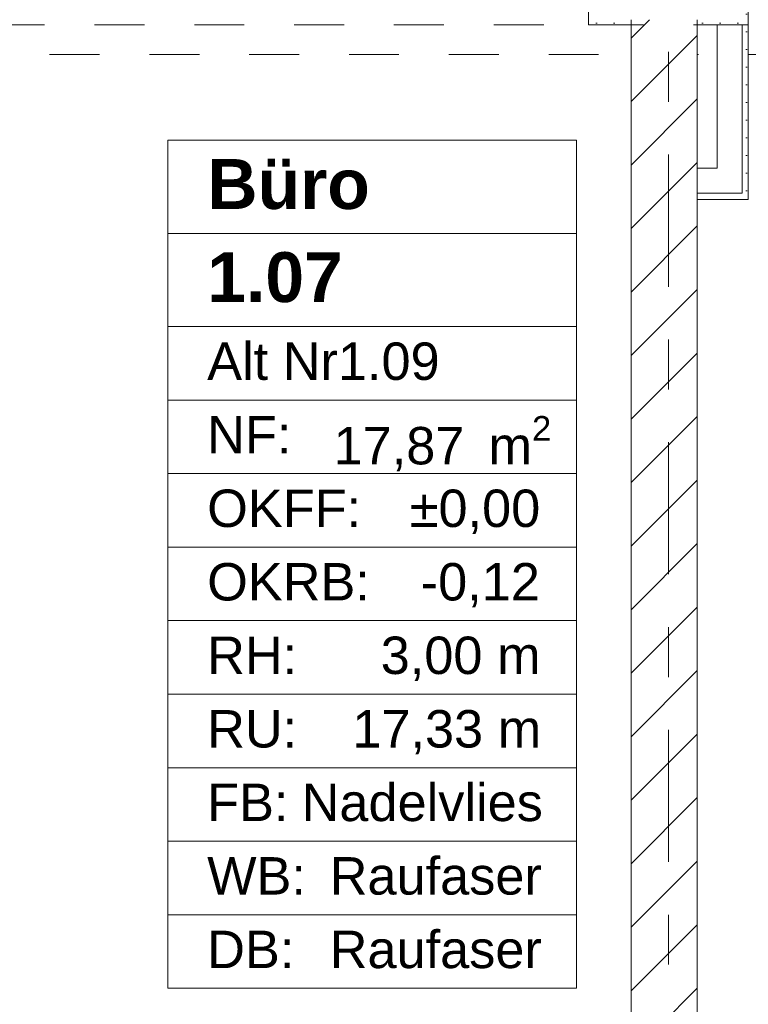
# Model space of a CAD drawing. Header units: metres. Extents: x -3.6 to 84.5, y -11 to 16.8.
# Tile 317 of 656: x 28 to 29.5, y 11 to 13. Entities that reach past the tile are written whole.
import ezdxf

# ---------------------------------------------------------------- set-up
doc = ezdxf.new("R2010")
doc.units = ezdxf.units.M
doc.header["$MEASUREMENT"] = 0
for name, pattern in [('Strichlinie doppelt', [0.546806, 0.264583, -0.105833, 0.070556, -0.105833]), ('Untersicht', [0.1, 0.075, -0.025]), ('Wipeout_Contour', [1, 0, -1])]:
    doc.linetypes.add(name, pattern=pattern)
for name, color, linetype in [('152 - Bemaßung_ Beschriftung.Ausbau', 7, 'Continuous'), ('401 - Zone.Raum_ Raumbegrenzung_ Whg.', 7, 'Continuous'), ('451 - Universal.Achsen Raster', 7, 'Continuous'), ('605 - Struktur.Wand Innen', 7, 'Continuous'), ('606 - Struktur.Wand Innen Ausbau', 7, 'Continuous'), ('607 - Struktur.Stütze', 7, 'Continuous'), ('608 - Struktur.Träger', 7, 'Continuous'), ('650 - Abdeckung.Fußboden Aufbau', 7, 'Continuous'), ('653 - Abdeckung.TB Verkofferung', 7, 'Continuous')]:
    doc.layers.add(name, color=color, linetype=linetype)
doc.styles.add('ERSTELLTER_STIL_1', font='txt')
doc.styles.add('ERSTELLTER_STIL_2', font='txt')
doc.dimstyles.new('ERSTELLTER_STIL__1', dxfattribs={"dimtxt": 0.1, "dimasz": 0.0532, "dimexe": 0.18, "dimexo": 0.0625, "dimgap": 0, "dimtad": 1, "dimzin": 0, "dimdsep": 46, "dimtxsty": 'ERSTELLTER_STIL_2', "dimblk": 'ARROWHEAD_2', "dimblk1": 'ARROWHEAD_2', "dimblk2": 'ARROWHEAD_2', "dimcen": 0.09, "dimse1": 1, "dimse2": 1, "dimclrd": 7, "dimclre": 7, "dimclrt": 7, "dimazin": 0, "dimtfac": 1, "dimtdec": 4, "dimtmove": 0, "dimatfit": 3, "dimfxl": 1, "dimtolj": 1, "dimtzin": 0, "dimarcsym": 0})
doc.dimstyles.new('ERSTELLTER_STIL__3', dxfattribs={"dimtxt": 0.1, "dimasz": 0.0532, "dimexe": 0.18, "dimexo": 0.0625, "dimgap": 0, "dimtad": 1, "dimtih": 1, "dimtoh": 1, "dimzin": 0, "dimdsep": 46, "dimtxsty": 'ERSTELLTER_STIL_2', "dimblk": 'ARROWHEAD_2', "dimblk1": 'ARROWHEAD_2', "dimblk2": 'ARROWHEAD_2', "dimcen": 0.09, "dimse1": 1, "dimse2": 1, "dimclrd": 7, "dimclre": 7, "dimclrt": 7, "dimazin": 0, "dimtfac": 1, "dimtdec": 4, "dimtmove": 0, "dimatfit": 3, "dimfxl": 1, "dimtolj": 1, "dimtzin": 0, "dimarcsym": 0})
pattern_1 = [(45, (0, 0), (-0.01767767, 0.01767767), [0, -0.025])]

# ---------------------------------------------------------------- blocks, each defined once
blk = doc.blocks.new('*D375')
at = {"layer": '152 - Bemaßung_ Beschriftung.Ausbau', "color": 7, "linetype": 'Continuous', "lineweight": 5}
for p, q in [((25.6802, 15.39), (25.6398, 15.32)), ((25.8152, 15.39), (25.7748, 15.32)), ((25.795, 15.3025), (25.795, 15.4075)), ((25.66, 15.355), (25.795, 15.355)), ((25.795, 15.355), (29.255, 15.355))]:
    blk.add_line(p, q, dxfattribs=at)
blk = doc.blocks.new('ARROWHEAD_2')
at = {"color": 0, "linetype": 'Continuous', "lineweight": 0}
for p, q in [((-0.378, -0.655), (0.378, 0.655)), ((0, 0), (-1, 0))]:
    blk.add_line(p, q, dxfattribs=at)
blk = doc.blocks.new('*D376')
at = {"layer": '152 - Bemaßung_ Beschriftung.Ausbau', "color": 7, "linetype": 'Continuous', "lineweight": 5}
for p, q in [((25.8152, 15.39), (25.7748, 15.32)), ((29.2752, 15.39), (29.2348, 15.32)), ((25.795, 15.355), (29.255, 15.355))]:
    blk.add_line(p, q, dxfattribs=at)
at = {"layer": '152 - Bemaßung_ Beschriftung.Ausbau', "color": 7, "lineweight": 5, "char_height": 0.1, "attachment_point": 7, "style": 'ERSTELLTER_STIL_2'}
for s, insert in [('\\A1;{\\pql;\\fArial|b0|i0|c0|p38;13\\fArial|b0|i0|c0|p38;\\A1{\\H.66x;\\S25^  ;}}', (28.9828, 15.3733)), ('\\A1;{\\pql;\\fArial|b0|i0|c0|p38;3,46}', (27.266, 15.375))]:
    blk.add_mtext(s, dxfattribs=dict(at, insert=insert))
blk = doc.blocks.new('*D377')
at = {"layer": '152 - Bemaßung_ Beschriftung.Ausbau', "color": 7, "linetype": 'Continuous', "lineweight": 5}
for p, q in [((29.2752, 15.39), (29.2348, 15.32)), ((29.255, 15.3025), (29.255, 15.4075)), ((29.4077, 15.39), (29.3673, 15.32)), ((29.3875, 15.3025), (29.3875, 15.4075)), ((25.795, 15.355), (29.255, 15.355)), ((29.255, 15.355), (29.3875, 15.355)), ((29.3875, 15.355), (36.4575, 15.355))]:
    blk.add_line(p, q, dxfattribs=at)
blk = doc.blocks.new('*D378')
at = {"layer": '152 - Bemaßung_ Beschriftung.Ausbau', "color": 7, "linetype": 'Continuous', "lineweight": 5}
for p, q in [((29.4077, 15.39), (29.3673, 15.32)), ((36.4777, 15.39), (36.4373, 15.32)), ((36.4575, 15.3025), (36.4575, 15.4075)), ((29.3875, 15.355), (36.4575, 15.355)), ((36.4575, 15.355), (36.59, 15.355))]:
    blk.add_line(p, q, dxfattribs=at)
at = {"layer": '152 - Bemaßung_ Beschriftung.Ausbau', "color": 7, "lineweight": 5, "char_height": 0.1, "attachment_point": 7, "style": 'ERSTELLTER_STIL_2'}
for s, insert in [('\\A1;{\\pql;\\fArial|b0|i0|c0|p38;13\\fArial|b0|i0|c0|p38;\\A1{\\H.66x;\\S25^  ;}}', (36.1853, 15.3733)), ('\\A1;{\\pql;\\fArial|b0|i0|c0|p38;7,07}', (32.6635, 15.375))]:
    blk.add_mtext(s, dxfattribs=dict(at, insert=insert))
blk = doc.blocks.new('*D648')
at = {"layer": '152 - Bemaßung_ Beschriftung.Ausbau', "color": 7, "linetype": 'Continuous', "lineweight": 5}
for p, q in [((-1.675, 13.455), (-1.675, 13.695)), ((-1.71, 13.4752), (-1.64, 13.4348)), ((-1.6225, 13.455), (-1.7275, 13.455)), ((-1.675, 0.245), (-1.675, 13.455)), ((-1.71, 0.2652), (-1.64, 0.2248)), ((-1.6225, 0.245), (-1.7275, 0.245)), ((-1.675, 0.005), (-1.675, 0.245))]:
    blk.add_line(p, q, dxfattribs=at)
at = {"layer": '152 - Bemaßung_ Beschriftung.Ausbau', "color": 7, "lineweight": 5, "insert": (-1.695, 6.679), "char_height": 0.1, "attachment_point": 7, "rotation": 90, "style": 'ERSTELLTER_STIL_2'}
blk.add_mtext('\\A1;{\\pql;\\fArial|b0|i0|c0|p38;13,21}', dxfattribs=at)

msp = doc.modelspace()

# ---------------------------------------------------------------- hatches: boundary and pattern name
at = {"layer": '606 - Struktur.Wand Innen Ausbau', "linetype": 'Continuous', "lineweight": 0, "true_color": 0x000000}
h = msp.add_hatch(dxfattribs=at)
h.set_pattern_fill('Gips_0001', color=18, style=0, pattern_type=2)
h.set_pattern_definition(pattern_1)
h.paths.add_polyline_path([(29.4775, 12.6525), (29.49, 12.6525), (29.49, 12.99), (29.4775, 12.99)])
h = msp.add_hatch(dxfattribs=at)
h.set_pattern_fill('Gips_0001', color=18, style=0, pattern_type=2)
h.set_pattern_definition(pattern_1)
h.paths.add_polyline_path([(29.4775, 12.64), (29.49, 12.64), (29.4775, 12.6525)])
h = msp.add_hatch(dxfattribs=at)
h.set_pattern_fill('Gips_0001', color=18, style=0, pattern_type=2)
h.set_pattern_definition(pattern_1)
h.paths.add_polyline_path([(29.4775, 12.6525), (29.49, 12.64), (29.49, 12.6525)])
at = {"layer": '607 - Struktur.Stütze', "linetype": 'Continuous', "lineweight": 0, "true_color": 0x000000}
h = msp.add_hatch(dxfattribs=at)
h.set_pattern_fill('Gips_0001', color=18, style=0, pattern_type=2)
h.set_pattern_definition(pattern_1)
h.paths.add_polyline_path([(29.17, 13.445), (29.17, 12.99), (29.255, 12.99), (29.255, 13), (29.18, 13), (29.18, 13.445)])
h = msp.add_hatch(dxfattribs=at)
h.set_pattern_fill('Gips_0001', color=18, style=0, pattern_type=2)
h.set_pattern_definition(pattern_1)
h.paths.add_polyline_path([(29.48, 13), (29.3875, 13), (29.3875, 12.99), (29.49, 12.99), (29.49, 13.445), (29.48, 13.445)])

# ---------------------------------------------------------------- linework, layer by layer
at = {"layer": '401 - Zone.Raum_ Raumbegrenzung_ Whg.', "color": 7, "linetype": 'Continuous', "lineweight": 9}
for p, q in [((29.146, 12.7583), (28.3271, 12.7583)), ((28.3271, 12.7583), (28.3271, 11.0591)), ((28.3271, 12.7583), (29.146, 12.7583)), ((28.3271, 12.5716), (28.3271, 12.7583)), ((29.146, 11.0591), (29.146, 12.7583)), ((29.146, 12.7583), (29.146, 12.5716)), ((29.146, 12.5716), (28.3271, 12.5716)), ((28.3271, 12.5716), (29.146, 12.5716)), ((28.3271, 12.385), (28.3271, 12.5716)), ((29.146, 12.5716), (29.146, 12.385)), ((29.146, 12.385), (28.3271, 12.385)), ((28.3271, 12.385), (29.146, 12.385)), ((28.3271, 12.2377), (28.3271, 12.385)), ((29.146, 12.385), (29.146, 12.2377)), ((29.146, 12.2377), (28.3271, 12.2377)), ((28.3271, 12.2377), (29.146, 12.2377)), ((28.3271, 12.0904), (28.3271, 12.2377)), ((29.146, 12.2377), (29.146, 12.0904)), ((29.146, 12.0904), (28.3271, 12.0904)), ((28.3271, 12.0904), (29.146, 12.0904)), ((28.3271, 11.9431), (28.3271, 12.0904)), ((29.146, 12.0904), (29.146, 11.9431)), ((29.146, 11.9431), (28.3271, 11.9431)), ((28.3271, 11.9431), (29.146, 11.9431)), ((28.3271, 11.7958), (28.3271, 11.9431)), ((29.146, 11.9431), (29.146, 11.7958)), ((29.146, 11.7958), (28.3271, 11.7958)), ((28.3271, 11.7958), (29.146, 11.7958)), ((28.3271, 11.6484), (28.3271, 11.7958)), ((29.146, 11.7958), (29.146, 11.6484)), ((29.146, 11.6484), (28.3271, 11.6484)), ((28.3271, 11.6484), (29.146, 11.6484)), ((28.3271, 11.5011), (28.3271, 11.6484)), ((29.146, 11.6484), (29.146, 11.5011)), ((29.146, 11.5011), (28.3271, 11.5011)), ((28.3271, 11.5011), (29.146, 11.5011)), ((28.3271, 11.3538), (28.3271, 11.5011)), ((29.146, 11.5011), (29.146, 11.3538)), ((29.146, 11.3538), (28.3271, 11.3538)), ((28.3271, 11.3538), (29.146, 11.3538)), ((28.3271, 11.2065), (28.3271, 11.3538)), ((29.146, 11.3538), (29.146, 11.2065)), ((29.146, 11.2065), (28.3271, 11.2065)), ((28.3271, 11.2065), (29.146, 11.2065)), ((28.3271, 11.0591), (28.3271, 11.2065)), ((29.146, 11.2065), (29.146, 11.0591)), ((28.3271, 11.0591), (29.146, 11.0591)), ((29.146, 11.0591), (28.3271, 11.0591))]:
    msp.add_line(p, q, dxfattribs=at)
at = {"layer": '606 - Struktur.Wand Innen Ausbau', "color": 7, "linetype": 'Continuous', "lineweight": 5}
for p, q in [((29.4775, 12.7025), (29.4775, 12.99)), ((29.4775, 12.6525), (29.4775, 12.7025)), ((29.4275, 12.6525), (29.4775, 12.6525)), ((29.4275, 12.6525), (29.4775, 12.6525))]:
    msp.add_line(p, q, dxfattribs=at)
at = {"layer": '606 - Struktur.Wand Innen Ausbau', "color": 7, "linetype": 'Continuous', "lineweight": 5, "flags": 128}
for points in [[(29.4275, 12.99), (29.4275, 12.7025)], [(29.49, 12.64), (29.49, 12.99)], [(29.49, 12.64), (29.4775, 12.64)]]:
    msp.add_lwpolyline(points, dxfattribs=at)
at = {"layer": '607 - Struktur.Stütze', "color": 7, "linetype": 'Continuous', "lineweight": 5, "flags": 128}
for points in [[(29.17, 13.445), (29.17, 12.99), (29.255, 12.99)], [(29.3875, 12.99), (29.49, 12.99), (29.49, 13.445)]]:
    msp.add_lwpolyline(points, dxfattribs=at)
at = {"layer": '650 - Abdeckung.Fußboden Aufbau', "color": 7, "linetype": 'Continuous', "lineweight": 13, "flags": 128}
for points in [[(29.255, 8.24), (29.255, 12.99), (29.17, 12.99), (29.17, 13.445), (25.89, 13.445), (25.89, 12.99), (25.795, 12.99), (25.795, 8.51)], [(36.4575, 8.24), (36.4575, 12.99), (36.37, 12.99), (36.37, 13.445), (33.09, 13.445), (33.09, 12.99), (32.77, 12.99), (32.77, 13.445), (29.49, 13.445), (29.49, 12.99), (29.3875, 12.99), (29.3875, 8.24)]]:
    msp.add_lwpolyline(points, dxfattribs=at)
at = {"layer": '653 - Abdeckung.TB Verkofferung', "color": 7, "linetype": 'Untersicht', "lineweight": 9}
msp.add_line((25.89, 12.9305), (46.9551, 12.9305), dxfattribs=at)

# ---------------------------------------------------------------- texts
at = {"layer": '401 - Zone.Raum_ Raumbegrenzung_ Whg.', "color": 7, "lineweight": 9, "attachment_point": 1}
for s, insert, char_height, style in [('\\A1;{\\pqj;\\pt0;\\fArial|b1|i0|c0|p38;}', (29.0674, 12.7435), 0.1, 'ERSTELLTER_STIL_1'), ('\\A1;{\\pqj;\\pt0;\\fArial|b1|i0|c0|p38;Büro}', (28.4057, 12.7207), 0.1, 'ERSTELLTER_STIL_1'), ('\\A1;{\\pqj;\\pt0;\\fArial|b1|i0|c0|p38;}', (29.0674, 12.5569), 0.1, 'ERSTELLTER_STIL_1'), ('\\A1;{\\pql;\\pt0;\\fArial|b1|i0|c0|p38;1.07}', (28.4057, 12.5341), 0.1, 'ERSTELLTER_STIL_1'), ('\\A1;{\\pqj;\\pt0;\\fArial|b0|i0|c0|p38;}', (29.0674, 12.3703), 0.075, 'ERSTELLTER_STIL_2'), ('\\A1;{\\pqj;\\pt0;\\fArial|b0|i0|c0|p38;Alt Nr1.09}', (28.4057, 12.3532), 0.075, 'ERSTELLTER_STIL_2'), ('\\A1;{\\pqj;\\pt0;\\fArial|b0|i0|c0|p38;NF: }', (28.4057, 12.2058), 0.075, 'ERSTELLTER_STIL_2'), ('\\A1;{\\pql;\\pt0,0.05;\\fArial|b0|i0|c0|p38;17,87\\fArial|b0|i0|c0|p38;\\A1{\\H.66x;\\S^  ;}\\fArial|b0|i0|c0|p38; m\\fArial|b0|i0|c0|p38;\\A1{\\H.66x;\\S2^  ;}}', (28.6589, 12.2058), 0.075, 'ERSTELLTER_STIL_2'), ('\\A1;{\\pqj;\\pt0;\\fArial|b0|i0|c0|p38;OKFF: }', (28.4057, 12.0585), 0.075, 'ERSTELLTER_STIL_2'), ('\\A1;{\\pqj;\\pt0;\\fArial|b0|i0|c0|p38;±0,00}', (28.8117, 12.0585), 0.075, 'ERSTELLTER_STIL_2'), ('\\A1;{\\pqj;\\pt0;\\fArial|b0|i0|c0|p38;OKRB: }', (28.4057, 11.9112), 0.075, 'ERSTELLTER_STIL_2'), ('\\A1;{\\pqj;\\pt0;\\fArial|b0|i0|c0|p38;-0,12}', (28.8336, 11.9112), 0.075, 'ERSTELLTER_STIL_2'), ('\\A1;{\\pqj;\\pt0;\\fArial|b0|i0|c0|p38;RH: }', (28.4057, 11.7639), 0.075, 'ERSTELLTER_STIL_2'), ('\\A1;{\\pqj;\\pt0;\\fArial|b0|i0|c0|p38;3,00 m}', (28.7534, 11.7639), 0.075, 'ERSTELLTER_STIL_2'), ('\\A1;{\\pqj;\\pt0;\\fArial|b0|i0|c0|p38;RU: }', (28.4057, 11.6166), 0.075, 'ERSTELLTER_STIL_2'), ('\\A1;{\\pqj;\\pt0;\\fArial|b0|i0|c0|p38;17,33 m}', (28.6965, 11.6166), 0.075, 'ERSTELLTER_STIL_2'), ('\\A1;{\\pqj;\\pt0;\\fArial|b0|i0|c0|p38;FB: }', (28.4057, 11.4692), 0.075, 'ERSTELLTER_STIL_2'), ('\\A1;{\\pqj;\\pt0;\\fArial|b0|i0|c0|p38;Nadelvlies}', (28.595, 11.4692), 0.075, 'ERSTELLTER_STIL_2'), ('\\A1;{\\pqj;\\pt0;\\fArial|b0|i0|c0|p38;Raufaser}', (28.6512, 11.3219), 0.075, 'ERSTELLTER_STIL_2'), ('\\A1;{\\pqj;\\pt0;\\fArial|b0|i0|c0|p38;WB: }', (28.4057, 11.3219), 0.075, 'ERSTELLTER_STIL_2'), ('\\A1;{\\pqj;\\pt0;\\fArial|b0|i0|c0|p38;DB: }', (28.4057, 11.1746), 0.075, 'ERSTELLTER_STIL_2'), ('\\A1;{\\pqj;\\pt0;\\fArial|b0|i0|c0|p38;Raufaser}', (28.6512, 11.1746), 0.075, 'ERSTELLTER_STIL_2')]:
    msp.add_mtext(s, dxfattribs=dict(at, insert=insert, char_height=char_height, style=style))

# ---------------------------------------------------------------- next in the draw order: wipeouts: each hides what was drawn before it
at = {"color": 254, "linetype": 'Wipeout_Contour', "lineweight": 0, "ltscale": 125.028165}
msp.add_wipeout([(29.255, 13), (29.255, 8.24), (29.3875, 8.24), (29.3875, 13)], dxfattribs=at).dxf.layer = '605 - Struktur.Wand Innen'

# ---------------------------------------------------------------- next in the draw order: hatches: boundary and pattern name
at = {"layer": '605 - Struktur.Wand Innen', "linetype": 'Continuous', "lineweight": 0, "true_color": 0x000000}
h = msp.add_hatch(dxfattribs=at)
h.set_pattern_fill('MW_Ziegel_0001', color=18, style=0, pattern_type=2)
h.set_pattern_definition([(45, (0, 0), (-0.0636396, 0.0636396), [])])
h.paths.add_polyline_path([(29.255, 13), (29.255, 8.24), (29.3875, 8.24), (29.3875, 13)])
at = {"layer": '606 - Struktur.Wand Innen Ausbau', "linetype": 'Continuous', "lineweight": 0, "true_color": 0x000000}
h = msp.add_hatch(dxfattribs=at)
h.set_pattern_fill('Gips_0001', color=18, style=0, pattern_type=2)
h.set_pattern_definition(pattern_1)
h.paths.add_polyline_path([(29.4775, 12.6525), (29.3875, 12.6525), (29.3875, 12.64), (29.4775, 12.64)])

# ---------------------------------------------------------------- next in the draw order: linework, layer by layer
at = {"layer": '451 - Universal.Achsen Raster', "color": 160, "linetype": 'Strichlinie doppelt', "lineweight": 9, "true_color": 0x3232ff}
msp.add_line((29.33, -10.585), (29.33, 16.355), dxfattribs=at)
at = {"layer": '605 - Struktur.Wand Innen', "color": 7, "linetype": 'Continuous', "lineweight": 18, "flags": 128}
for points in [[(29.255, 13), (29.255, 8.24)], [(29.3875, 8.24), (29.3875, 13)]]:
    msp.add_lwpolyline(points, dxfattribs=at)
at = {"layer": '606 - Struktur.Wand Innen Ausbau', "color": 7, "linetype": 'Continuous', "lineweight": 5}
msp.add_line((29.3875, 12.6525), (29.4275, 12.6525), dxfattribs=at)
at = {"layer": '606 - Struktur.Wand Innen Ausbau', "color": 7, "linetype": 'Continuous', "lineweight": 5, "flags": 128}
for points in [[(29.4275, 12.7025), (29.3875, 12.7025)], [(29.3875, 12.6525), (29.3875, 12.7025)], [(29.3875, 12.64), (29.3875, 12.6525)], [(29.3875, 12.64), (29.4775, 12.64)]]:
    msp.add_lwpolyline(points, dxfattribs=at)
at = {"layer": '608 - Struktur.Träger', "color": 7, "linetype": 'Untersicht', "lineweight": 13}
msp.add_line((14.78, 12.99), (47.48, 12.99), dxfattribs=at)

# ---------------------------------------------------------------- next in the draw order: dimensions: what is measured, and where the dimension line sits
at = {"layer": '152 - Bemaßung_ Beschriftung.Ausbau', "color": 7, "linetype": 'Continuous', "lineweight": 5}
for base, p1, p2, picture, middle in [((29.255, 15.355), (25.795, 10.7316), (29.255, 10.62), '*D376', (27.3959, 15.425)), ((36.4575, 15.355), (29.3875, 10.62), (36.4575, 10.62), '*D378', (32.7934, 15.425)), ((25.795, 15.355), (25.66, 10.7315611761), (25.795, 10.7315611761), '*D375', (25.6492080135, 15.4250000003)), ((29.3875, 15.355), (29.255, 10.62), (29.3875, 10.62), '*D377', (29.2322, 15.425))]:
    dim = msp.add_linear_dim(base=base, p1=p1, p2=p2, dimstyle='ERSTELLTER_STIL__3', dxfattribs=at)
    dim.commit()
    dim.dimension.update_dxf_attribs({"geometry": picture, "text_midpoint": middle, "dimtype": 160})
dim = msp.add_linear_dim(base=(-1.675, 13.455), p1=(22.1775, 0.245), p2=(31.13, 13.455), angle=90, dimstyle='ERSTELLTER_STIL__1', dxfattribs=at)
dim.commit()
dim.dimension.update_dxf_attribs({"geometry": '*D648', "text_midpoint": (-1.745, 6.847), "dimtype": 160, "text_rotation": 90})

doc.saveas('drawing.dxf')
